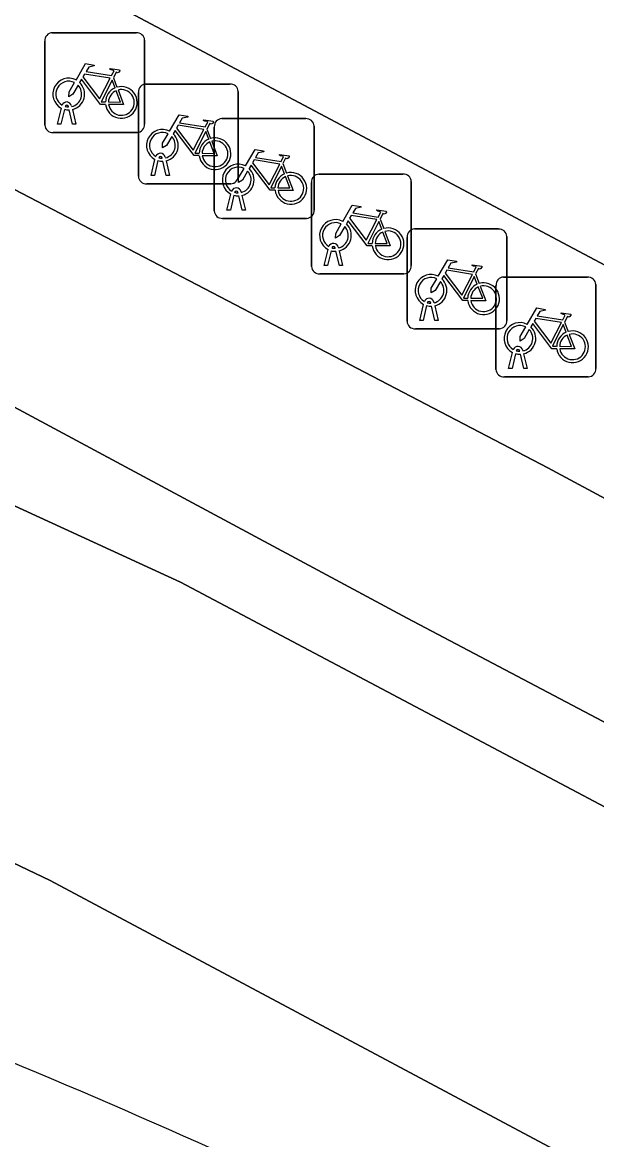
# Model space of a CAD drawing. Extents: x 159489 to 160304, y 383825 to 384531.
# Drawn here: x 159649.02 to 159654.77, y 384074.26 to 384085.45 of the extents above; entities that cross this region are included whole.
import ezdxf

# ---------------------------------------------------------------- set-up
doc = ezdxf.new("R2010")
doc.units = 0
for name, color, linetype in [('IMGEO_Fietsenrek', 7, 'Continuous'), ('IMGEO_Fietspad_gesloten', 7, 'Continuous'), ('IMGEO_Groenvoorziening', 7, 'Continuous'), ('IMGEO_Haag', 7, 'Continuous'), ('IMGEO_OVBaan_gesloten', 7, 'Continuous'), ('IMGEO_Rijbaan_lokaal_gesloten', 7, 'Continuous'), ('IMGEO_Verkeerseiland_open', 7, 'Continuous'), ('IMGEO_Voetpad_open', 7, 'Continuous')]:
    doc.layers.add(name, color=color, linetype=linetype)

msp = doc.modelspace()

# ---------------------------------------------------------------- linework, layer by layer
at = {"layer": 'IMGEO_Fietsenrek'}
for p, q in [((159649.317, 384085.35), (159650.158, 384085.35)), ((159650.158, 384085.35), (159649.317, 384085.35)), ((159649.242, 384084.425), (159649.242, 384085.266)), ((159649.242, 384085.266), (159649.242, 384084.425)), ((159650.242, 384085.275), (159650.242, 384084.434)), ((159650.242, 384084.434), (159650.242, 384085.275)), ((159649.929, 384084.899), (159649.965, 384084.804)), ((159650.18, 384083.911), (159650.18, 384084.752)), ((159650.18, 384084.752), (159650.18, 384083.911)), ((159650.255, 384084.836), (159651.096, 384084.836)), ((159651.096, 384084.836), (159650.255, 384084.836)), ((159651.18, 384084.761), (159651.18, 384083.92)), ((159651.18, 384083.92), (159651.18, 384084.761)), ((159649.369, 384084.434), (159649.408, 384084.594)), ((159649.438, 384084.582), (159649.403, 384084.434)), ((159649.48, 384084.606), (159649.479, 384084.61)), ((159649.521, 384084.434), (159649.487, 384084.576)), ((159649.511, 384084.617), (159649.512, 384084.61)), ((159649.519, 384084.58), (159649.554, 384084.434)), ((159649.403, 384084.434), (159649.369, 384084.434)), ((159649.554, 384084.434), (159649.521, 384084.434)), ((159651.015, 384084.489), (159651.856, 384084.489)), ((159651.856, 384084.489), (159651.015, 384084.489)), ((159651.94, 384084.414), (159651.94, 384083.573)), ((159651.94, 384083.573), (159651.94, 384084.414)), ((159650.167, 384084.35), (159649.326, 384084.35)), ((159649.326, 384084.35), (159650.167, 384084.35)), ((159650.867, 384084.385), (159650.903, 384084.29)), ((159650.94, 384083.564), (159650.94, 384084.405)), ((159650.94, 384084.405), (159650.94, 384083.564)), ((159650.307, 384083.92), (159650.346, 384084.08)), ((159650.418, 384084.092), (159650.417, 384084.096)), ((159650.449, 384084.103), (159650.45, 384084.096)), ((159650.376, 384084.068), (159650.341, 384083.92)), ((159650.459, 384083.92), (159650.425, 384084.062)), ((159650.457, 384084.066), (159650.492, 384083.92)), ((159651.627, 384084.038), (159651.663, 384083.943)), ((159650.341, 384083.92), (159650.307, 384083.92)), ((159650.492, 384083.92), (159650.459, 384083.92)), ((159651.914, 384083.008), (159651.914, 384083.849)), ((159651.914, 384083.849), (159651.914, 384083.008)), ((159651.989, 384083.933), (159652.83, 384083.933)), ((159652.83, 384083.933), (159651.989, 384083.933)), ((159652.914, 384083.858), (159652.914, 384083.017)), ((159652.914, 384083.017), (159652.914, 384083.858)), ((159651.105, 384083.836), (159650.264, 384083.836)), ((159650.264, 384083.836), (159651.105, 384083.836)), ((159651.178, 384083.745), (159651.177, 384083.749)), ((159651.209, 384083.756), (159651.21, 384083.749)), ((159651.067, 384083.573), (159651.106, 384083.733)), ((159651.136, 384083.721), (159651.101, 384083.573)), ((159651.219, 384083.573), (159651.185, 384083.715)), ((159651.217, 384083.719), (159651.252, 384083.573)), ((159651.101, 384083.573), (159651.067, 384083.573)), ((159651.252, 384083.573), (159651.219, 384083.573)), ((159651.865, 384083.489), (159651.024, 384083.489)), ((159651.024, 384083.489), (159651.865, 384083.489)), ((159652.601, 384083.482), (159652.637, 384083.387)), ((159652.871, 384082.458), (159652.871, 384083.299)), ((159652.871, 384083.299), (159652.871, 384082.458)), ((159652.946, 384083.383), (159653.787, 384083.383)), ((159653.787, 384083.383), (159652.946, 384083.383)), ((159653.871, 384083.308), (159653.871, 384082.467)), ((159653.871, 384082.467), (159653.871, 384083.308)), ((159652.041, 384083.017), (159652.08, 384083.177)), ((159652.152, 384083.189), (159652.151, 384083.193)), ((159652.183, 384083.2), (159652.184, 384083.193)), ((159652.11, 384083.165), (159652.075, 384083.017)), ((159652.193, 384083.017), (159652.159, 384083.159)), ((159652.191, 384083.163), (159652.226, 384083.017)), ((159652.075, 384083.017), (159652.041, 384083.017)), ((159652.226, 384083.017), (159652.193, 384083.017)), ((159652.839, 384082.933), (159651.998, 384082.933)), ((159651.998, 384082.933), (159652.839, 384082.933)), ((159653.558, 384082.932), (159653.594, 384082.837)), ((159653.837, 384082.901), (159654.678, 384082.901)), ((159654.678, 384082.901), (159653.837, 384082.901)), ((159653.762, 384081.976), (159653.762, 384082.817)), ((159653.762, 384082.817), (159653.762, 384081.976)), ((159654.762, 384082.826), (159654.762, 384081.985)), ((159654.762, 384081.985), (159654.762, 384082.826)), ((159652.998, 384082.467), (159653.037, 384082.627)), ((159653.109, 384082.639), (159653.108, 384082.643)), ((159653.14, 384082.65), (159653.141, 384082.643)), ((159653.067, 384082.615), (159653.032, 384082.467)), ((159653.15, 384082.467), (159653.116, 384082.609)), ((159653.148, 384082.613), (159653.183, 384082.467)), ((159653.032, 384082.467), (159652.998, 384082.467)), ((159653.183, 384082.467), (159653.15, 384082.467)), ((159654.449, 384082.45), (159654.485, 384082.355)), ((159653.796, 384082.383), (159652.955, 384082.383)), ((159652.955, 384082.383), (159653.796, 384082.383)), ((159653.889, 384081.985), (159653.928, 384082.145)), ((159653.958, 384082.133), (159653.923, 384081.985)), ((159654, 384082.157), (159653.999, 384082.161)), ((159654.041, 384081.985), (159654.007, 384082.127)), ((159654.031, 384082.168), (159654.032, 384082.161)), ((159654.039, 384082.131), (159654.074, 384081.985)), ((159653.923, 384081.985), (159653.889, 384081.985)), ((159654.074, 384081.985), (159654.041, 384081.985)), ((159654.687, 384081.901), (159653.846, 384081.901)), ((159653.846, 384081.901), (159654.687, 384081.901))]:
    msp.add_line(p, q, dxfattribs=at)
for points in [[(159649.555, 384084.876), (159649.65, 384085.04), (159649.736, 384085.026), (159649.738, 384085.017), (159649.682, 384085.006), (159649.655, 384084.961), (159649.911, 384084.92)], [(159649.911, 384084.92), (159649.936, 384084.969), (159649.93, 384084.973), (159649.907, 384084.977), (159649.895, 384084.984), (159649.894, 384084.987), (159649.896, 384084.992), (159649.991, 384084.977), (159649.993, 384084.967), (159649.983, 384084.954), (159649.971, 384084.948), (159649.957, 384084.954), (159649.929, 384084.899)], [(159649.851, 384084.632), (159649.801, 384084.632), (159649.61, 384084.883), (159649.591, 384084.851)], [(159649.898, 384084.895), (159649.641, 384084.936), (159649.624, 384084.907), (159649.791, 384084.687), (159649.898, 384084.895)], [(159649.946, 384084.797), (159649.916, 384084.874), (159649.807, 384084.656), (159649.85, 384084.656)], [(159649.576, 384084.824), (159649.524, 384084.734), (159649.484, 384084.709), (159649.485, 384084.756), (159649.54, 384084.85)], [(159649.88, 384084.656), (159650, 384084.655), (159649.956, 384084.769)], [(159649.976, 384084.776), (159650.031, 384084.631), (159649.881, 384084.631)], [(159650.493, 384084.362), (159650.588, 384084.526), (159650.674, 384084.512), (159650.676, 384084.503), (159650.62, 384084.492), (159650.593, 384084.447), (159650.849, 384084.406)], [(159650.836, 384084.381), (159650.579, 384084.422), (159650.562, 384084.393), (159650.729, 384084.173), (159650.836, 384084.381)], [(159650.849, 384084.406), (159650.874, 384084.455), (159650.868, 384084.459), (159650.845, 384084.463), (159650.833, 384084.47), (159650.832, 384084.473), (159650.834, 384084.478), (159650.929, 384084.463), (159650.931, 384084.453), (159650.921, 384084.44), (159650.909, 384084.434), (159650.895, 384084.44), (159650.867, 384084.385)], [(159650.514, 384084.31), (159650.462, 384084.22), (159650.422, 384084.195), (159650.423, 384084.242), (159650.478, 384084.336)], [(159650.789, 384084.118), (159650.739, 384084.118), (159650.548, 384084.369), (159650.529, 384084.337)], [(159650.884, 384084.283), (159650.854, 384084.36), (159650.745, 384084.142), (159650.788, 384084.142)], [(159650.818, 384084.142), (159650.938, 384084.141), (159650.894, 384084.255)], [(159650.914, 384084.262), (159650.969, 384084.117), (159650.819, 384084.117)], [(159651.253, 384084.015), (159651.348, 384084.179), (159651.434, 384084.165), (159651.436, 384084.156), (159651.38, 384084.145), (159651.353, 384084.1), (159651.609, 384084.059)], [(159651.596, 384084.034), (159651.339, 384084.075), (159651.322, 384084.046), (159651.489, 384083.826), (159651.596, 384084.034)], [(159651.609, 384084.059), (159651.634, 384084.108), (159651.628, 384084.112), (159651.605, 384084.116), (159651.593, 384084.123), (159651.592, 384084.126), (159651.594, 384084.131), (159651.689, 384084.116), (159651.691, 384084.106), (159651.681, 384084.093), (159651.669, 384084.087), (159651.655, 384084.093), (159651.627, 384084.038)], [(159651.274, 384083.963), (159651.222, 384083.873), (159651.182, 384083.848), (159651.183, 384083.895), (159651.238, 384083.989)], [(159651.549, 384083.771), (159651.499, 384083.771), (159651.308, 384084.022), (159651.289, 384083.99)], [(159651.644, 384083.936), (159651.614, 384084.013), (159651.505, 384083.795), (159651.548, 384083.795)], [(159651.578, 384083.795), (159651.698, 384083.794), (159651.654, 384083.908)], [(159651.674, 384083.915), (159651.729, 384083.77), (159651.579, 384083.77)], [(159652.227, 384083.459), (159652.322, 384083.623), (159652.408, 384083.609), (159652.41, 384083.6), (159652.354, 384083.589), (159652.327, 384083.544), (159652.583, 384083.503)], [(159652.57, 384083.478), (159652.313, 384083.519), (159652.296, 384083.49), (159652.463, 384083.27), (159652.57, 384083.478)], [(159652.583, 384083.503), (159652.608, 384083.552), (159652.602, 384083.556), (159652.579, 384083.56), (159652.567, 384083.567), (159652.566, 384083.57), (159652.568, 384083.575), (159652.663, 384083.56), (159652.665, 384083.55), (159652.655, 384083.537), (159652.643, 384083.531), (159652.629, 384083.537), (159652.601, 384083.482)], [(159652.248, 384083.407), (159652.196, 384083.317), (159652.156, 384083.292), (159652.157, 384083.339), (159652.212, 384083.433)], [(159652.523, 384083.215), (159652.473, 384083.215), (159652.282, 384083.466), (159652.263, 384083.434)], [(159652.618, 384083.38), (159652.588, 384083.457), (159652.479, 384083.239), (159652.522, 384083.239)], [(159652.552, 384083.239), (159652.672, 384083.238), (159652.628, 384083.352)], [(159652.648, 384083.359), (159652.703, 384083.214), (159652.553, 384083.214)], [(159653.184, 384082.909), (159653.279, 384083.073), (159653.365, 384083.059), (159653.367, 384083.05), (159653.311, 384083.039), (159653.284, 384082.994), (159653.54, 384082.953)], [(159653.527, 384082.928), (159653.27, 384082.969), (159653.253, 384082.94), (159653.42, 384082.72), (159653.527, 384082.928)], [(159653.54, 384082.953), (159653.565, 384083.002), (159653.559, 384083.006), (159653.536, 384083.01), (159653.524, 384083.017), (159653.523, 384083.02), (159653.525, 384083.025), (159653.62, 384083.01), (159653.622, 384083), (159653.612, 384082.987), (159653.6, 384082.981), (159653.586, 384082.987), (159653.558, 384082.932)], [(159653.205, 384082.857), (159653.153, 384082.767), (159653.113, 384082.742), (159653.114, 384082.789), (159653.169, 384082.883)], [(159653.48, 384082.665), (159653.43, 384082.665), (159653.239, 384082.916), (159653.22, 384082.884)], [(159653.575, 384082.83), (159653.545, 384082.907), (159653.436, 384082.689), (159653.479, 384082.689)], [(159653.509, 384082.689), (159653.629, 384082.688), (159653.585, 384082.802)], [(159653.605, 384082.809), (159653.66, 384082.664), (159653.51, 384082.664)], [(159654.075, 384082.427), (159654.17, 384082.591), (159654.256, 384082.577), (159654.258, 384082.568), (159654.202, 384082.557), (159654.175, 384082.512), (159654.431, 384082.471)], [(159654.431, 384082.471), (159654.456, 384082.52), (159654.45, 384082.524), (159654.427, 384082.528), (159654.415, 384082.535), (159654.414, 384082.538), (159654.416, 384082.543), (159654.511, 384082.528), (159654.513, 384082.518), (159654.503, 384082.505), (159654.491, 384082.499), (159654.477, 384082.505), (159654.449, 384082.45)], [(159654.096, 384082.375), (159654.044, 384082.285), (159654.004, 384082.26), (159654.005, 384082.307), (159654.06, 384082.401)], [(159654.371, 384082.183), (159654.321, 384082.183), (159654.13, 384082.434), (159654.111, 384082.402)], [(159654.418, 384082.446), (159654.161, 384082.487), (159654.144, 384082.458), (159654.311, 384082.238), (159654.418, 384082.446)], [(159654.466, 384082.348), (159654.436, 384082.425), (159654.327, 384082.207), (159654.37, 384082.207)], [(159654.4, 384082.207), (159654.52, 384082.206), (159654.476, 384082.32)], [(159654.496, 384082.327), (159654.551, 384082.182), (159654.401, 384082.182)]]:
    msp.add_lwpolyline(points, dxfattribs=at)
for centre, radius, start, end in [((159649.32, 384085.272), 0.0779, 92.4484, 184.2845), ((159649.32, 384085.272), 0.0779, 92.4484, 184.2845), ((159650.164, 384085.272), 0.0779, 2.4484, 94.2845), ((159650.164, 384085.272), 0.0779, 2.4484, 94.2845), ((159649.482, 384084.735), 0.159, 62.6766, 242.1369), ((159649.482, 384084.735), 0.129, 63.3192, 238.903), ((159649.482, 384084.735), 0.129, 283.6043, 43.4302), ((159649.482, 384084.735), 0.159, 283.5766, 46.6042), ((159650.009, 384084.651), 0.159, 113.3408, 178.3217), ((159650.009, 384084.651), 0.159, 187.0065, 105.7708), ((159650.009, 384084.651), 0.129, 113.923, 177.9556), ((159650.009, 384084.651), 0.129, 188.6715, 104.5883), ((159650.258, 384084.758), 0.0779, 92.4484, 184.2845), ((159650.258, 384084.758), 0.0779, 92.4484, 184.2845), ((159651.102, 384084.758), 0.0779, 2.4484, 94.2845), ((159651.102, 384084.758), 0.0779, 2.4484, 94.2845), ((159649.462, 384084.606), 0.0499, 12.8025, 158.6934), ((159649.482, 384084.735), 0.159, 253.9967, 271.7867), ((159649.462, 384084.606), 0.0174, 12.8025, 163.4502), ((159649.482, 384084.735), 0.129, 253.415, 269.0204), ((159649.32, 384084.428), 0.0779, 182.4484, 274.2845), ((159649.32, 384084.428), 0.0779, 182.4484, 274.2845), ((159650.164, 384084.428), 0.0779, 272.4484, 4.2845), ((159650.164, 384084.428), 0.0779, 272.4484, 4.2845), ((159651.018, 384084.411), 0.0779, 92.4484, 184.2845), ((159651.018, 384084.411), 0.0779, 92.4484, 184.2845), ((159651.862, 384084.411), 0.0779, 2.4484, 94.2845), ((159651.862, 384084.411), 0.0779, 2.4484, 94.2845), ((159650.42, 384084.221), 0.159, 62.6766, 242.1369), ((159650.42, 384084.221), 0.129, 63.3192, 238.903), ((159650.42, 384084.221), 0.129, 283.6043, 43.4302), ((159650.42, 384084.221), 0.159, 283.5766, 46.6042), ((159650.947, 384084.137), 0.159, 113.3408, 178.3217), ((159650.947, 384084.137), 0.159, 187.0065, 105.7708), ((159650.947, 384084.137), 0.129, 113.923, 177.9556), ((159650.947, 384084.137), 0.129, 188.6715, 104.5883), ((159650.4, 384084.092), 0.0499, 12.8025, 158.6934), ((159650.4, 384084.092), 0.0174, 12.8025, 163.4502), ((159650.42, 384084.221), 0.129, 253.415, 269.0204), ((159650.42, 384084.221), 0.159, 253.9967, 271.7867), ((159651.18, 384083.874), 0.159, 62.6766, 242.1369), ((159651.18, 384083.874), 0.129, 63.3192, 238.903), ((159651.18, 384083.874), 0.129, 283.6043, 43.4302), ((159651.18, 384083.874), 0.159, 283.5766, 46.6042), ((159650.258, 384083.914), 0.0779, 182.4484, 274.2845), ((159650.258, 384083.914), 0.0779, 182.4484, 274.2845), ((159651.102, 384083.914), 0.0779, 272.4484, 4.2845), ((159651.102, 384083.914), 0.0779, 272.4484, 4.2845), ((159651.707, 384083.79), 0.159, 113.3408, 178.3217), ((159651.707, 384083.79), 0.159, 187.0065, 105.7708), ((159651.707, 384083.79), 0.129, 113.923, 177.9556), ((159651.707, 384083.79), 0.129, 188.6715, 104.5883), ((159651.992, 384083.855), 0.0779, 92.4484, 184.2845), ((159651.992, 384083.855), 0.0779, 92.4484, 184.2845), ((159652.836, 384083.855), 0.0779, 2.4484, 94.2845), ((159652.836, 384083.855), 0.0779, 2.4484, 94.2845), ((159651.16, 384083.745), 0.0499, 12.8025, 158.6934), ((159651.16, 384083.745), 0.0174, 12.8025, 163.4502), ((159651.18, 384083.874), 0.129, 253.415, 269.0204), ((159651.18, 384083.874), 0.159, 253.9967, 271.7867), ((159651.018, 384083.567), 0.0779, 182.4484, 274.2845), ((159651.018, 384083.567), 0.0779, 182.4484, 274.2845), ((159651.862, 384083.567), 0.0779, 272.4484, 4.2845), ((159651.862, 384083.567), 0.0779, 272.4484, 4.2845), ((159652.154, 384083.318), 0.159, 62.6766, 242.1369), ((159652.154, 384083.318), 0.129, 63.3192, 238.903), ((159652.154, 384083.318), 0.129, 283.6043, 43.4302), ((159652.154, 384083.318), 0.159, 283.5766, 46.6042), ((159652.681, 384083.234), 0.159, 113.3408, 178.3217), ((159652.681, 384083.234), 0.159, 187.0065, 105.7708), ((159652.681, 384083.234), 0.129, 113.923, 177.9556), ((159652.681, 384083.234), 0.129, 188.6715, 104.5883), ((159652.949, 384083.305), 0.0779, 92.4484, 184.2845), ((159652.949, 384083.305), 0.0779, 92.4484, 184.2845), ((159653.793, 384083.305), 0.0779, 2.4484, 94.2845), ((159653.793, 384083.305), 0.0779, 2.4484, 94.2845), ((159652.134, 384083.189), 0.0499, 12.8025, 158.6934), ((159652.134, 384083.189), 0.0174, 12.8025, 163.4502), ((159652.154, 384083.318), 0.129, 253.415, 269.0204), ((159652.154, 384083.318), 0.159, 253.9967, 271.7867), ((159651.992, 384083.011), 0.0779, 182.4484, 274.2845), ((159651.992, 384083.011), 0.0779, 182.4484, 274.2845), ((159652.836, 384083.011), 0.0779, 272.4484, 4.2845), ((159652.836, 384083.011), 0.0779, 272.4484, 4.2845), ((159653.111, 384082.768), 0.159, 62.6766, 242.1369), ((159653.111, 384082.768), 0.129, 63.3192, 238.903), ((159653.111, 384082.768), 0.129, 283.6043, 43.4302), ((159653.111, 384082.768), 0.159, 283.5766, 46.6042), ((159653.638, 384082.684), 0.159, 187.0065, 105.7708), ((159653.84, 384082.823), 0.0779, 92.4484, 184.2845), ((159653.84, 384082.823), 0.0779, 92.4484, 184.2845), ((159654.684, 384082.823), 0.0779, 2.4484, 94.2845), ((159654.684, 384082.823), 0.0779, 2.4484, 94.2845), ((159653.638, 384082.684), 0.159, 113.3408, 178.3217), ((159653.638, 384082.684), 0.129, 113.923, 177.9556), ((159653.638, 384082.684), 0.129, 188.6715, 104.5883), ((159653.091, 384082.639), 0.0499, 12.8025, 158.6934), ((159653.091, 384082.639), 0.0174, 12.8025, 163.4502), ((159653.111, 384082.768), 0.129, 253.415, 269.0204), ((159653.111, 384082.768), 0.159, 253.9967, 271.7867), ((159652.949, 384082.461), 0.0779, 182.4484, 274.2845), ((159652.949, 384082.461), 0.0779, 182.4484, 274.2845), ((159653.793, 384082.461), 0.0779, 272.4484, 4.2845), ((159653.793, 384082.461), 0.0779, 272.4484, 4.2845), ((159654.002, 384082.286), 0.159, 62.6766, 242.1369), ((159654.002, 384082.286), 0.129, 63.3192, 238.903), ((159654.002, 384082.286), 0.159, 283.5766, 46.6042), ((159654.002, 384082.286), 0.129, 283.6043, 43.4302), ((159654.529, 384082.202), 0.159, 113.3408, 178.3217), ((159654.529, 384082.202), 0.159, 187.0065, 105.7708), ((159654.529, 384082.202), 0.129, 113.923, 177.9556), ((159654.529, 384082.202), 0.129, 188.6715, 104.5883), ((159653.982, 384082.157), 0.0499, 12.8025, 158.6934), ((159653.982, 384082.157), 0.0174, 12.8025, 163.4502), ((159654.002, 384082.286), 0.159, 253.9967, 271.7867), ((159654.002, 384082.286), 0.129, 253.415, 269.0204), ((159653.84, 384081.979), 0.0779, 182.4484, 274.2845), ((159653.84, 384081.979), 0.0779, 182.4484, 274.2845), ((159654.684, 384081.979), 0.0779, 272.4484, 4.2845), ((159654.684, 384081.979), 0.0779, 272.4484, 4.2845)]:
    msp.add_arc(centre, radius, start, end, dxfattribs=at)
at = {"layer": 'IMGEO_Fietspad_gesloten'}
for points in [[(159693.711, 384060.079), (159674.707, 384070.073), (159670.991, 384072.027), (159669.209, 384072.964), (159665.524, 384074.945), (159661.738, 384076.981), (159654.281, 384080.99), (159642.056, 384087.372)], [(159642.439, 384085.088), (159652.872, 384079.481), (159668.485, 384071.248), (159684.302, 384062.68), (159693.034, 384058.215)]]:
    msp.add_lwpolyline(points, dxfattribs=at)
at = {"layer": 'IMGEO_Groenvoorziening'}
msp.add_lwpolyline([(159692.099, 384053.993), (159649.297, 384076.854), (159645.19, 384078.814)], dxfattribs=at)
msp.add_arc((159620.314, 384006.284), 74.459, 62.39501, 70.29055, dxfattribs=at)
at = {"layer": 'IMGEO_Haag'}
for points in [[(159649.297, 384076.854), (159645.19, 384078.814)], [(159692.099, 384053.993), (159649.297, 384076.854)]]:
    msp.add_lwpolyline(points, dxfattribs=at)
msp.add_arc((159620.314, 384006.284), 74.459, 62.39501, 70.29055, dxfattribs=at)
at = {"layer": 'IMGEO_OVBaan_gesloten'}
msp.add_arc((159620.314, 384006.284), 74.459, 62.39501, 70.29055, dxfattribs=at)
at = {"layer": 'IMGEO_Rijbaan_lokaal_gesloten'}
for points in [[(159692.672, 384057.392), (159691.913, 384057.89), (159682.26, 384062.932), (159666.836, 384071.237), (159650.603, 384079.842), (159644.461, 384082.665)], [(159645.19, 384078.814), (159649.297, 384076.854), (159692.099, 384053.993)]]:
    msp.add_lwpolyline(points, dxfattribs=at)
at = {"layer": 'IMGEO_Verkeerseiland_open'}
for points in [[(159693.034, 384058.215), (159684.302, 384062.68), (159668.485, 384071.248), (159652.872, 384079.481), (159642.439, 384085.088)], [(159644.461, 384082.665), (159650.603, 384079.842), (159666.836, 384071.237), (159682.26, 384062.932), (159691.913, 384057.89), (159692.672, 384057.392)]]:
    msp.add_lwpolyline(points, dxfattribs=at)
at = {"layer": 'IMGEO_Voetpad_open'}
for points in [[(159667.902, 384085.242), (159668.739, 384087.365), (159666.48, 384088.565), (159646.595, 384099.129), (159645.876, 384097.776), (159639.58, 384101.122), (159639.149, 384100.327), (159661.376, 384088.514), (159657.661, 384081.528), (159635.437, 384093.346), (159633.895, 384090.435)], [(159642.056, 384087.372), (159654.281, 384080.99), (159661.738, 384076.981), (159665.524, 384074.945), (159669.209, 384072.964), (159670.991, 384072.027), (159674.707, 384070.073), (159693.711, 384060.079)]]:
    msp.add_lwpolyline(points, dxfattribs=at)
msp.add_lwpolyline([(159635.437, 384093.346), (159657.661, 384081.528), (159661.376, 384088.514), (159639.149, 384100.327)], close=True, dxfattribs=at)

doc.saveas('drawing.dxf')
